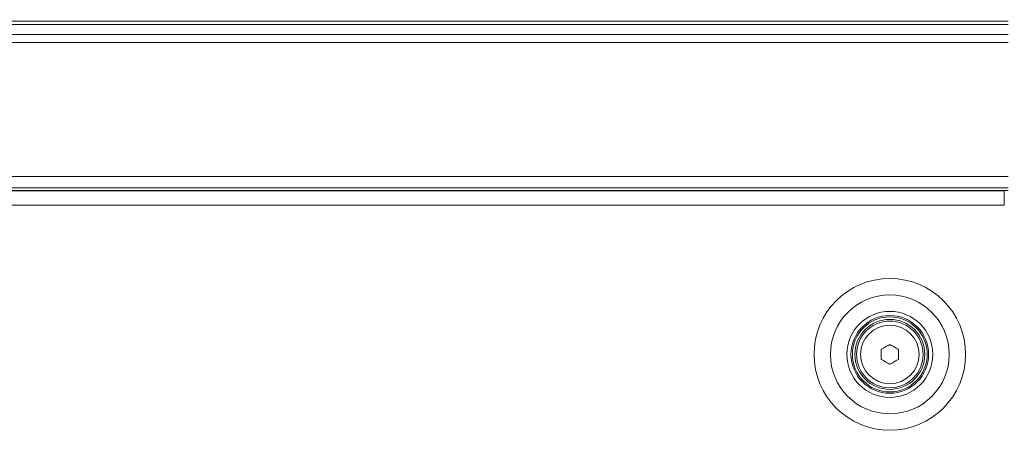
# Model space of a CAD drawing. Header units: millimetres. Extents: x 0 to 1118, y 0 to 864.
# Tile 509 of 512: x 943 to 987, y 666 to 685. Entities that reach past the tile are written whole.
import ezdxf

# ---------------------------------------------------------------- set-up
doc = ezdxf.new("R2010")
doc.units = ezdxf.units.MM
doc.styles.add('SLDTEXTSTYLE0', font='TXT', dxfattribs={"width": 0.605})
doc.dimstyles.new('SLDDIMSTYLE1', dxfattribs={"dimtxt": 3.175, "dimasz": 3.302, "dimexe": 0, "dimexo": 0.0625, "dimgap": 0.79375, "dimtad": 0, "dimtih": 1, "dimtoh": 1, "dimdec": 1, "dimlfac": 4, "dimrnd": 1e-09, "dimzin": 4, "dimdsep": 46, "dimtxsty": 'SLDTEXTSTYLE0', "dimsah": 1, "dimcen": 0.09, "dimadec": 0, "dimazin": 1, "dimtfac": 1, "dimtofl": 0, "dimtmove": 0, "dimatfit": 3, "dimfxl": 1, "dimfrac": 2, "dimtolj": 1, "dimtzin": 12, "dimarcsym": 0})

# ---------------------------------------------------------------- blocks, each defined once
blk = doc.blocks.new('_D_30')
at = {"color": 7, "linetype": 'Continuous', "lineweight": 0}
for p, q in [((999.66, 674.096), (999.66, 695.179)), ((1053.66, 683.532), (1053.66, 695.179)), ((999.66, 693.579), (991.681, 693.579)), ((1053.66, 693.579), (999.66, 693.579))]:
    blk.add_line(p, q, dxfattribs=at)
for points in [[(999.66, 693.579), (1002.962, 693.071), (1002.962, 694.087)], [(1053.66, 693.579), (1050.358, 694.087), (1050.358, 693.071)]]:
    blk.add_solid(points, dxfattribs=at)
at = {"color": 7, "linetype": 'Continuous', "lineweight": 0, "char_height": 3.175, "attachment_point": 1, "style": 'SLDTEXTSTYLE0'}
for s, insert in [('216.0', (980.767, 700.108)), ('POWER CORD', (961.157, 695.235)), ('MINIMUM CLEARANCE', (944.184, 690.362))]:
    blk.add_mtext(s, dxfattribs=dict(at, insert=insert))

msp = doc.modelspace()

# ---------------------------------------------------------------- linework, layer by layer
at = {"color": 7, "linetype": 'Continuous', "lineweight": 15}
for p, q in [((800.8223, 684.6589), (987.4973, 684.6589)), ((987.4973, 677.1589), (800.8223, 677.1589)), ((987.319, 677.0214), (801.0007, 677.0214)), ((981.7723, 669.4352), (981.7723, 669.8827)), ((982.5473, 669.8827), (982.5473, 669.4352))]:
    msp.add_line(p, q, dxfattribs=at)
at = {"color": 9, "linetype": 'Continuous', "lineweight": 0}
for p, q in [((987.4973, 684.5125), (800.8223, 684.5125)), ((800.8223, 684.0554), (987.4973, 684.0554)), ((987.4973, 683.7018), (800.8223, 683.7018)), ((800.8223, 677.6589), (987.4973, 677.6589)), ((987.4973, 677.0339), (800.8223, 677.0339)), ((987.319, 676.3714), (987.319, 677.0214)), ((987.319, 676.3714), (801.0007, 676.3714))]:
    msp.add_line(p, q, dxfattribs=at)
at = {"color": 7, "linetype": 'Continuous', "lineweight": 15, "flags": 128}
for points in [[(981.7723, 669.8827), (981.8207, 669.9106), (981.8692, 669.9386), (981.9176, 669.9665), (981.9661, 669.9945), (982.0145, 670.0225), (982.063, 670.0505), (982.1114, 670.0784), (982.1598, 670.1064)], [(982.1598, 670.1064), (982.2082, 670.0784), (982.2567, 670.0505), (982.3051, 670.0225), (982.3536, 669.9945), (982.402, 669.9665), (982.4505, 669.9386), (982.4989, 669.9106), (982.5473, 669.8827)], [(982.1598, 669.2115), (982.1114, 669.2394), (982.063, 669.2674), (982.0145, 669.2954), (981.9661, 669.3233), (981.9176, 669.3513), (981.8692, 669.3793), (981.8207, 669.4073), (981.7723, 669.4352)], [(982.5473, 669.4352), (982.4989, 669.4073), (982.4505, 669.3793), (982.402, 669.3513), (982.3536, 669.3233), (982.3051, 669.2954), (982.2567, 669.2674), (982.2082, 669.2394), (982.1598, 669.2115)]]:
    msp.add_lwpolyline(points, dxfattribs=at)
at = {"color": 9, "linetype": 'Continuous', "lineweight": 0}
for radius in [3.4165, 2.677, 1.9375, 1.3179]:
    msp.add_circle((982.1598, 669.6589), radius, dxfattribs=at)
at = {"color": 7, "linetype": 'Continuous', "lineweight": 15}
for radius in [1.75, 1.6875, 1.575, 1.5]:
    msp.add_circle((982.1598, 669.6589), radius, dxfattribs=at)

# ---------------------------------------------------------------- dimensions: what is measured, and where the dimension line sits
at = {"color": 7, "linetype": 'Continuous', "lineweight": 0}
dim = msp.add_linear_dim(base=(1053.6598, 693.5786), p1=(999.6598, 672.4964), p2=(1053.6598, 681.9316), text='<>\\PPOWER CORD\\PMINIMUM CLEARANCE', dimstyle='SLDDIMSTYLE1', dxfattribs=at)
dim.commit()
dim.dimension.update_dxf_attribs({"geometry": '_D_30', "text_midpoint": (967.9326, 693.5786), "dimtype": 160})

doc.saveas('drawing.dxf')
